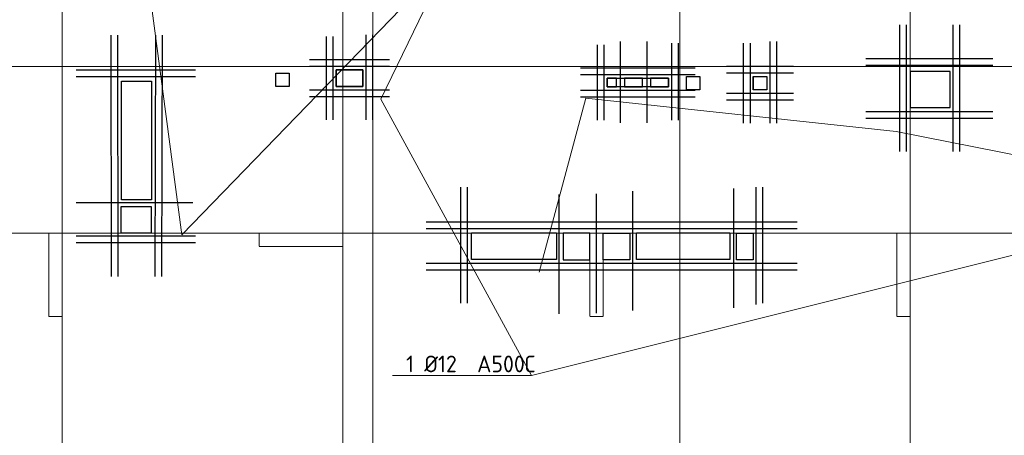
# Model space of a CAD drawing. Header units: millimetres. Extents: x -42044588 to 856694, y -806701 to 941911.
# Tile 829 of 1056: x -97701 to -82953, y -234806 to -228571. Entities that reach past the tile are written whole.
import ezdxf
from ezdxf import colors
from ezdxf.entities.mleader import LeaderData, LeaderLine
from ezdxf.math import Vec2, Vec3

# ---------------------------------------------------------------- set-up
doc = ezdxf.new("R2010")
doc.units = ezdxf.units.MM
for name, pattern in [('______5', [1100, 800, -100, 100, -100]), ('DASHED', [7, 5, -2, 0]), ('осевая', [50.8, 31.75, -6.35, 6.35, -6.35])]:
    doc.linetypes.add(name, pattern=pattern)
for name, color, linetype, lineweight in [('_0.25', 114, 'Continuous', 25), ('_0.5', 94, 'Continuous', 50), ('Оси', 40, '______5', 18), ('Перекрытие ж_бетон', 1, 'Continuous', 30), ('подоснова', 151, 'Continuous', 5), ('РАЗМЕРЫ', 1, 'Continuous', 9)]:
    doc.layers.add(name, color=color, linetype=linetype, lineweight=lineweight)
doc.layers.add('Колонна_ бетон', color=7, linetype='Continuous', lineweight=50, true_color=0xb4b496)
doc.styles.add('GOST-2.304_Type-B', font='GOST_Common.ttf')
doc.styles.add('ГОСТ', font='GOST_Common.ttf')

# ---------------------------------------------------------------- blocks, each defined once
blk = doc.blocks.new('оси блок 2')
at = {"layer": 'Оси', "color": 16, "linetype": 'осевая', "lineweight": 0, "ltscale": 0.25, "transparency": 33554687}
for p, q in [((-81604.7, -322543), (-81604.7, -347914.1)), ((-72354.7, -322543), (-72354.7, -347914.1)), ((-68904.7, -322543), (-68904.7, -347914.1)), ((-77404.7, -323084.4), (-77404.7, -347462.5)), ((-76954.7, -323084.4), (-76954.7, -347468.4)), ((-89822.3, -335301.3), (-37238.5, -335301.3)), ((-89822.3, -337801.3), (-37238.5, -337801.3))]:
    blk.add_line(p, q, dxfattribs=at)
blk = doc.blocks.new('подложка стн 1-го этажа')
at = {"layer": 'Колонна_ бетон', "color": 252, "linetype": 'DASHED', "lineweight": 0, "ltscale": 0.5, "true_color": 0x939598, "transparency": 33554687}
for p, q in [((11944, 14612, -200), (11944, 14612, -200)), ((11944, 13362, -200), (11944, 14612, -200)), ((11944, 14612, -200), (12144, 14612, -200)), ((12144, 14612, -200), (12144, 14612, -200)), ((12144, 13362, -200), (12144, 14612, -200)), ((15094, 14612, -200), (15094, 14612, -200)), ((15094, 14612, -200), (15094, 14412, -200)), ((16344, 14612, -200), (15094, 14612, -200)), ((16344, 14612, -200), (16344, 14612, -200)), ((16344, 14412, -200), (16344, 14612, -200)), ((20044, 14612, -200), (20044, 14612, -200)), ((20044, 14612, -200), (20044, 13362, -200)), ((20244, 14612, -200), (20044, 14612, -200)), ((20244, 14612, -200), (20244, 14612, -200)), ((20244, 14612, -200), (20244, 13362, -200)), ((24844, 14612, -200), (24644, 14612, -200)), ((24644, 14612, -200), (24644, 14612, -200)), ((24644, 14612, -200), (24644, 13362, -200)), ((24844, 14612, -200), (24844, 14612, -200)), ((24844, 13362, -200), (24844, 14612, -200)), ((15094, 14412, -200), (15094, 14412, -200)), ((15094, 14412, -200), (16344, 14412, -200)), ((16344, 14412, -200), (16344, 14412, -200)), ((11944, 13362, -200), (11944, 13362, -200)), ((11944, 13362, -200), (12144, 13362, -200)), ((12144, 13362, -200), (12144, 13362, -200)), ((20044, 13362, -200), (20044, 13362, -200)), ((20044, 13362, -200), (20244, 13362, -200)), ((20244, 13362, -200), (20244, 13362, -200)), ((24844, 13362, -200), (24644, 13362, -200)), ((24644, 13362, -200), (24644, 13362, -200)), ((24844, 13362, -200), (24844, 13362, -200))]:
    blk.add_line(p, q, dxfattribs=at)
blk = doc.blocks.new('*U4603')
at = {"layer": '_0.25', "ltscale": 100}
blk.add_lwpolyline([(0, 130), (920, 130), (920, 0), (0, 0)], close=True, dxfattribs=at)
at = {"layer": '_0.5', "color": 7, "lineweight": 30, "ltscale": 100}
for p, q in [((-150, 630), (-150, -500)), ((-50, 630), (-50, -500)), ((970, -500), (970, 655)), ((1070, -500), (1070, 655)), ((1320, 280), (-400, 280)), ((1320, 180), (-400, 180)), ((-400, -50), (1320, -50)), ((-400, -150), (1320, -150))]:
    blk.add_line(p, q, dxfattribs=at)
blk = doc.blocks.new('*U4602')
at = {"layer": '_0.25', "ltscale": 100}
blk.add_lwpolyline([(0, 250), (400, 250), (400, 0), (0, 0)], close=True, dxfattribs=at)
at = {"layer": '_0.5', "color": 7, "lineweight": 30, "ltscale": 100}
for p, q in [((-150, 750), (-150, -500)), ((-50, 750), (-50, -500)), ((450, -500), (450, 775)), ((550, -500), (550, 775)), ((800, 400), (-400, 400)), ((800, 300), (-400, 300)), ((-400, -50), (800, -50)), ((-400, -150), (800, -150))]:
    blk.add_line(p, q, dxfattribs=at)
blk = doc.blocks.new('_None')
blk = doc.blocks.new('*U4597')
at = {"layer": '_0.25', "ltscale": 100}
blk.add_lwpolyline([(0, 199), (200, 199), (200, 0), (0, 0)], close=True, dxfattribs=at)
at = {"layer": '_0.5', "color": 7, "lineweight": 30, "ltscale": 100}
for p, q in [((-150, 699), (-150, -500)), ((-50, 699), (-50, -500)), ((250, -500), (250, 724)), ((350, -500), (350, 724)), ((600, 349), (-400, 349)), ((600, 249), (-400, 249)), ((-400, -50), (600, -50)), ((-400, -150), (600, -150))]:
    blk.add_line(p, q, dxfattribs=at)
blk = doc.blocks.new('блочина')
at = {"layer": 'Перекрытие ж_бетон', "color": 4, "ltscale": 100}
for points in [[(111113, 58177), (111113, 57977), (110913, 57977), (110913, 58177)], [(117263, 57930), (117063, 57930), (117063, 58130), (117263, 58130)], [(118263, 57930), (118063, 57930), (118063, 58130), (118263, 58130)]]:
    blk.add_lwpolyline(points, close=True, dxfattribs=at)
at = {"layer": 'Перекрытие ж_бетон', "color": 4}
for points in [[(112213, 57979), (112213, 58229), (111813, 58229), (111813, 57979)], [(121013, 57662), (121013, 58202), (120413, 58202), (120413, 57662)], [(109050, 56280), (108600, 56280), (108600, 58060), (109050, 58060)], [(116013, 58102), (115873, 58102), (115873, 57972), (116013, 57972)], [(116403, 58102), (116133, 58102), (116133, 57972), (116403, 57972)], [(116793, 58102), (116523, 58102), (116523, 57972), (116793, 57972)], [(108593, 56178), (109042, 56178), (109042, 55778), (108593, 55778)], [(113843, 55383), (113843, 55783), (115113, 55783), (115113, 55383)], [(116213, 55780), (116213, 55380), (115813, 55380), (115813, 55780)], [(116313, 55382), (116313, 55782), (117713, 55782), (117713, 55382)], [(118063, 55380), (117813, 55380), (117813, 55780), (118063, 55780)]]:
    blk.add_lwpolyline(points, close=True, dxfattribs=at)
at = {"layer": 'Перекрытие ж_бетон', "color": 4, "elevation": 360}
blk.add_lwpolyline([(115213, 55780), (115213, 55380), (115613, 55380), (115613, 55780)], close=True, dxfattribs=at)

msp = doc.modelspace()

# ---------------------------------------------------------------- linework, layer by layer
at = {"lineweight": 30}
for p, q in [((-84522.876, -228649.135, -360), (-84522.876, -230547.986, -360)), ((-84422.876, -228649.135, -360), (-84422.876, -230547.986, -360)), ((-83726.33, -228649.135, -360), (-83726.33, -230547.986, -360)), ((-83626.33, -228649.135, -360), (-83626.33, -230547.986, -360)), ((-96337.357, -228801.78, -360), (-96329.552, -232423.687, -360)), ((-96237.357, -228801.78, -360), (-96229.552, -232423.687, -360)), ((-95667.357, -228801.78, -360), (-95675.162, -232423.687, -360)), ((-95567.357, -228801.78, -360), (-95575.162, -232423.687, -360)), ((-88705.957, -228900.549), (-88705.957, -230117.236)), ((-88306.741, -228900.549), (-88306.741, -230117.236)), ((-85025.253, -229151.345, -360), (-83126.403, -229151.345, -360)), ((-96857.357, -229321.78, -360), (-95067.357, -229321.78, -360)), ((-85025.253, -229251.345, -360), (-83126.403, -229251.345, -360)), ((-96857.357, -229421.78, -360), (-95067.357, -229421.78, -360)), ((-85025.253, -229947.891, -360), (-83126.403, -229947.891, -360)), ((-85025.253, -230047.891, -360), (-83126.403, -230047.891, -360)), ((-91097.182, -231081.686, -360), (-91097.176, -232821.686, -360)), ((-90997.182, -231081.686, -360), (-90997.176, -232821.686, -360)), ((-86674.641, -231081.686, -360), (-86674.636, -232821.686, -360)), ((-86574.641, -231081.686, -360), (-86574.636, -232821.686, -360)), ((-89625.422, -231193.32), (-89625.422, -232983.32)), ((-89064.19, -231183.103), (-89064.19, -232973.103)), ((-88520.007, -231145.706), (-88520.007, -232935.706)), ((-87011.312, -231104.935), (-87011.312, -232894.935)), ((-86673.686, -231104.231, -360), (-86673.68, -232844.231, -360)), ((-95108.678, -231320.451), (-96853.518, -231320.451)), ((-91614.588, -231601.686, -360), (-86054.641, -231601.685, -360)), ((-96857.357, -231815.32, -360), (-95067.357, -231815.32, -360)), ((-91614.588, -231701.686, -360), (-86054.641, -231701.685, -360)), ((-96857.357, -231915.32, -360), (-95067.357, -231915.32, -360)), ((-91614.588, -232221.687, -360), (-86054.641, -232221.688, -360)), ((-91614.588, -232321.687, -360), (-86054.641, -232321.688, -360))]:
    msp.add_line(p, q, dxfattribs=at)

# ---------------------------------------------------------------- block references
for name, p in [('подложка стн 1-го этажа', (-109206.42, -246384.585, 560)), ('блочина', (-204775.84, -287552.34))]:
    msp.add_blockref(name, p)
at = {"ltscale": 100}
for name, p in [('*U4602', (-92962.15, -229573.217)), ('*U4603', (-88902.646, -229580.692)), ('*U4597', (-86712.353, -229621.959))]:
    msp.add_blockref(name, p, dxfattribs=at)
at = {"layer": 'РАЗМЕРЫ'}
msp.add_blockref('оси блок 2', (-15457.779, 106028.531), dxfattribs=at)

# ---------------------------------------------------------------- texts
at = {"ltscale": 100, "insert": (-134257.524, -233230.082), "char_height": 250, "attachment_point": 1, "style": 'ГОСТ'}
msp.add_mtext_dynamic_manual_height_columns('\\pi1250,t1750;1.^IПроизводство работ вести в строгом соответствии с требованиями СП 70.13330.2012 "Несущие и ограждающие конструкции" и проектом производства работ.{\\H1.83333x; }\\P2.^IПеред бетонированием арматуру и основание, на которую укладывается бетонная смесь, очистить от {\\H1.55556x; }ржавчины и грязи. {\\H1.64815x; }\\P3.^IБетонирование вести слоем на всю толщину  плит. Захватки при бетонировании должны быть отсечены {\\H1.61728x; }вертикальными швами. Бетон применять класса В25. Заполнителем для бетона служит щебень твердых пород, {\\H1.62757x; }наибольшая фракция щебня не должна превышать 40мм.{\\H1.62414x; }\\P4.^IВ процессе бетонирования обеспечить соблюдение защитных слоев и мест положения рабочей арматуры {\\H1.62529x; }согласно проекту. Материал фиксаторов для нижней арматуры фундаментных плит выбирается проектом производства {\\H1.6249x; }работ, исходя из конкретных возможностей строительной организации.{\\H1.62503x; }\\P5.^IПроектом принято соединение рабочих стержней арматуры монолитной плиты внахлестку (без сварки). {\\H1.72499x; }\\P6.^IСварные арматурные каркасы изготовить на заводе-изготовители. {\\H1.67917x; }\\P7.^IКрестообразные соединения стержней арматуры 1-го и 2-го рядов, а также 3-го и 4-го рядов между собой {\\H1.60694x; }выполнить вязкой отожженной проволокой диаметром 2,0-3,0 мм. Допускается применение специальных соединительных {\\H1.63102x; }элементов - пластмассовых или проволочных фиксаторов. Соединение арматуры допускается предусматривать не во всех {\\H1.62299x; }местах пересечения стержней арматуры. При этом должны быть связаны вязальной проволокой все пересечения стержней {\\H1.62567x; }в 2-х крайних рядах по периметру плит, остальные узлы могут быть соединены через узел в шахматном порядке (схему {\\H1.72478x; }вязки стержней см. на данном листе).{\\H1.77924x; }', width=18954.38214, gutter_width=12.5, heights=[0], dxfattribs=at)

# ---------------------------------------------------------------- leaders
at = {"layer": 'подоснова', "color": 2, "ltscale": 0.3}
ml = msp.add_multileader_mtext('Standard', dxfattribs=at)
ml.set_content('1 %%C12  А500С', color=2, style='GOST-2.304_Type-B')
ml.set_leader_properties(color=256, linetype='ByLayer', lineweight=15)
ml.set_arrow_properties(name='NONE')
ml.build(insert=Vec2(0, 0))
ml.multileader.update_dxf_attribs({"text_left_attachment_type": 6, "text_right_attachment_type": 6, "dogleg_length": 0.1, "arrow_head_size": 18})
ctx = ml.context
ctx.base_point, ctx.char_height, ctx.arrow_head_size, ctx.landing_gap_size, ctx.plane_origin = Vec3(-83770.467, -223104.966, 720), 250, 18, 20, Vec3(-92746.053, -221956.539, 720)
ctx.left_attachment, ctx.right_attachment, ctx.text_align_type = 6, 6, 1
notes = []
notes.append((ctx, [(1, (1, 1, 0), (-81948.549, -223104.966, 720), (-1, 0), 0.1, [(6, [(-82897.755, -226812.837, 720), (-86872.999, -226237.958, 720), (-87924.651, -224525.547, 720)], 0, []), (3, [(-75373.291, -226531.489, 720), (-74528.9, -229363.726, 720), (-71707.237, -229214.797, 720), (-72304.649, -224938.353, 720), (-69244.917, -224370.93, 720)], 0, [])])]))
ctx.mtext.insert, ctx.mtext.alignment, ctx.mtext.flow_direction = Vec3(-82859.558, -222804.966, 720), 2, 5
ml = msp.add_multileader_mtext('Standard', dxfattribs=at)
ml.set_content('1 %%C12  А500С', color=2, style='GOST-2.304_Type-B')
ml.set_leader_properties(color=256, linetype='ByLayer', lineweight=15)
ml.set_arrow_properties(name='NONE')
ml.build(insert=Vec2(0, 0))
ml.multileader.update_dxf_attribs({"text_left_attachment_type": 6, "text_right_attachment_type": 6, "dogleg_length": 0.1, "arrow_head_size": 18})
ctx = ml.context
ctx.base_point, ctx.char_height, ctx.arrow_head_size, ctx.landing_gap_size, ctx.plane_origin = Vec3(-91855.374, -233910.176, 720), 250, 18, 20, Vec3(-100830.96, -232761.749, 720)
ctx.left_attachment, ctx.right_attachment, ctx.text_align_type = 6, 6, 1
notes.append((ctx, [(1, (1, 1, 0), (-90033.456, -233910.176, 720), (-1, 0), 0.1, [(7, [(-96104.948, -225470.614, 720), (-95271.561, -231798.215, 720), (-91279.727, -227668.422, 720), (-92292.232, -229762.401, 720)], 0, []), (1, [(-89918.25, -232359.685, 720), (-89223.252, -229748.264, 720), (-84572.308, -230249.91, 720), (-79450.293, -231256.064, 720)], 0, [])])]))
ctx.mtext.insert, ctx.mtext.alignment, ctx.mtext.flow_direction = Vec3(-90944.465, -233610.176, 720), 2, 5
for ctx, leaders in notes:
    for number, flags, end, landing, length, lines in leaders:
        leader = LeaderData()
        leader.index, (leader.has_last_leader_line, leader.has_dogleg_vector, leader.attachment_direction) = number, flags
        leader.last_leader_point, leader.dogleg_vector, leader.dogleg_length = Vec3(end), Vec3(landing), length
        for number, points, colour, breaks in lines:
            line = LeaderLine()
            line.index, line.vertices, line.color, line.breaks = number, Vec3.list(points), colors.encode_raw_color(colour), breaks
            leader.lines.append(line)
        ctx.leaders.append(leader)

doc.saveas('drawing.dxf')
